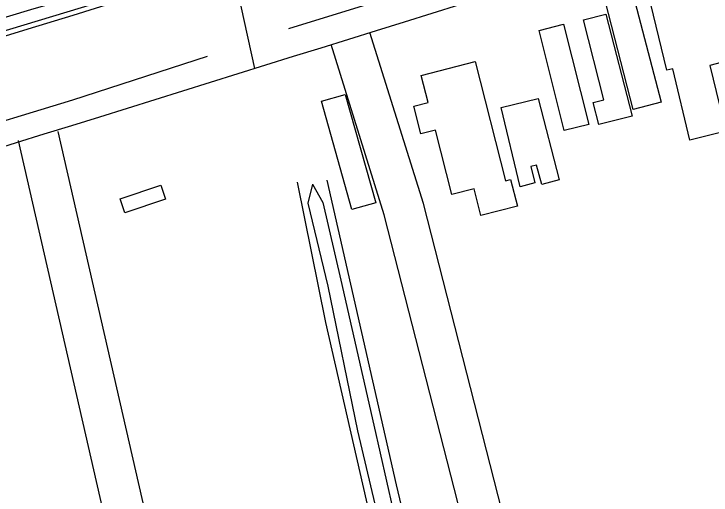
# Model space of a CAD drawing. Extents: x 3651524 to 3689615, y 505651 to 531377.
# Drawn here: x 3674806 to 3675321, y 513218 to 513573 of the extents above; entities that cross this region are included whole.
import ezdxf

# ---------------------------------------------------------------- set-up
doc = ezdxf.new("R2010")
doc.units = 0
for name, color, linetype in [('V-BLDG-OTLN', 7, 'Continuous'), ('V-RAIL-TRAK', 7, 'Continuous'), ('V-ROAD-CNTR', 7, 'Continuous'), ('V-RRAP-FSHR', 7, 'Continuous'), ('V-SITE-OTLN', 7, 'Continuous'), ('V-TOPO-SHOR', 7, 'Continuous')]:
    doc.layers.add(name, color=color, linetype=linetype)

msp = doc.modelspace()

# ---------------------------------------------------------------- linework, layer by layer
at = {"layer": 'V-BLDG-OTLN'}
for points in [[(3675320.225, 513534.975), (3675332.024, 513486.317), (3675305.443, 513479.869), (3675292.671, 513532.53), (3675288.323, 513531.475), (3675274.473, 513588.596), (3675327.156, 513601.369), (3675332.347, 513600.153), (3675335.534, 513592.135), (3675349.974, 513542.768)], [(3675263.469, 513587.121), (3675284.047, 513507.782), (3675263.516, 513502.457), (3675242.94, 513581.796)], [(3675243.315, 513572.855), (3675262.633, 513497.517), (3675238.102, 513491.228), (3675233.929, 513507.501), (3675241.852, 513509.533), (3675226.705, 513568.597)], [(3675211.99, 513565.412), (3675230.668, 513491.414), (3675212.55, 513486.843), (3675193.874, 513560.839)], [(3675146.59, 513537.773), (3675169.015, 513449.772), (3675172.908, 513450.761), (3675177.936, 513431.035), (3675150.86, 513424.135), (3675145.86, 513443.745), (3675129.56, 513439.589), (3675117.428, 513487.197), (3675106.604, 513484.441), (3675101.415, 513504.802), (3675111.841, 513507.458), (3675106.707, 513527.608)], [(3675050.602, 513513.579), (3675073.161, 513433.54), (3675055.66, 513428.608), (3675033.1, 513508.646)], [(3675193.266, 513510.44), (3675208.857, 513450.433), (3675195.84, 513447.05), (3675192.104, 513461.423), (3675187.722, 513460.284), (3675190.871, 513448.164), (3675180.046, 513445.35), (3675165.818, 513503.786)], [(3674917.863, 513436.136), (3674887.821, 513426.017), (3674884.327, 513436.384), (3674914.373, 513446.503)]]:
    msp.add_lwpolyline(points, close=True, dxfattribs=at)
at = {"layer": 'V-RAIL-TRAK'}
for points in [[(3674783.219, 513551.99), (3674816.438, 513561.912), (3674849.593, 513572.036), (3674882.688, 513582.355), (3674915.721, 513592.876), (3674970.406, 513609.618), (3674991.792, 513616.164), (3675090.042, 513647.099), (3675240.689, 513694.199), (3675385.274, 513738.39), (3675554.559, 513791.192), (3675682.017, 513830.159), (3675850.325, 513884.48), (3676019.578, 513935.279), (3676131.442, 513970.998), (3676200.499, 513994.403), (3676254.957, 514014.039), (3676283.694, 514024.084), (3676328.374, 514040.989)], [(3674574.872, 513502.199), (3674636.341, 513520.365), (3674669.565, 513530.185), (3674761.77, 513559.215), (3674820.876, 513576.971), (3674842.367, 513583.429), (3674922.973, 513608.144), (3674967.803, 513622.611), (3674986.467, 513628.632), (3675050.463, 513649.114), (3675128.553, 513673.369), (3675277.17, 513718.998), (3675430.84, 513767.05), (3675573.444, 513812.78), (3675690.829, 513848.909), (3675836.456, 513895.589), (3675994.142, 513944.073), (3676112.045, 513981.195), (3676155.363, 513994.003), (3676217.294, 514011.01)]]:
    msp.add_lwpolyline(points, dxfattribs=at)
at = {"layer": 'V-ROAD-CNTR'}
for points in [[(3674983.906, 513532.777), (3674732.448, 514674.578)], [(3675227.706, 512969.282), (3675204.398, 513058.225), (3675108.422, 513432.885), (3675068.924, 513559.266)], [(3675198.652, 512961.808), (3675175.356, 513050.701), (3675079.554, 513424.683), (3675040.29, 513550.316)], [(3674838.151, 513486.214), (3674943.634, 513025.816), (3674971.374, 512904.679)], [(3674808.909, 513479.514), (3674914.392, 513019.118), (3674942.135, 512897.965)]]:
    msp.add_lwpolyline(points, dxfattribs=at)
msp.add_arc((3369500.72, 1494795.426), 1027714.144, 287.241303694, 287.317795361, dxfattribs=at)
at = {"layer": 'V-RRAP-FSHR'}
for points in [[(3675037.14, 513450.323), (3675088.271, 513225.203), (3675139.567, 513010.122), (3675151.243, 512947.67)], [(3675015.022, 513448.685), (3675036.053, 513345.238), (3675091.586, 513103.308), (3675126.925, 512934.686)]]:
    msp.add_lwpolyline(points, dxfattribs=at)
at = {"layer": 'V-SITE-OTLN'}
msp.add_lwpolyline([(3676264.918, 515078.7), (3676306.321, 514992.311), (3676365.793, 514825.28), (3676445.939, 514573.544), (3676504.604, 514358.32), (3676553.512, 514200.169), (3676328.048, 514129.626), (3676169.17, 514077.382), (3676156.342, 514070.904), (3676152.135, 514059.593), (3676148.598, 514048.269), (3676140.377, 514037.026), (3676068.312, 514011.448), (3675846.932, 513944.856), (3675667.615, 513871.533), (3675507.922, 513810.599), (3675343.591, 513752.421), (3675062.884, 513661.377), (3674968.012, 513621.571), (3674884.886, 513586.691), (3674650.707, 513515.621)], dxfattribs=at)
at = {"layer": 'V-TOPO-SHOR'}
for points in [[(3675009.011, 513562.195), (3675216.142, 513626.09), (3675453.421, 513698.307), (3675670.062, 513765.354), (3675924.41, 513839.287), (3676094.269, 513896.091), (3676200.187, 513928.859)], [(3674310.748, 513344.017), (3674577.774, 513426.761), (3674849.308, 513509.43), (3674948.972, 513541.813)], [(3675026.511, 513447.161), (3675022.931, 513433.163), (3675037.902, 513371.872), (3675059.677, 513265.251), (3675098.056, 513102.718), (3675131.656, 512960.558), (3675139.925, 512943.16)], [(3675026.511, 513447.161), (3675034.064, 513433.74), (3675047.35, 513376.4), (3675071.795, 513269.401), (3675109.121, 513103.873), (3675140.036, 512963.096), (3675139.925, 512943.16)]]:
    msp.add_lwpolyline(points, dxfattribs=at)

doc.saveas('drawing.dxf')
